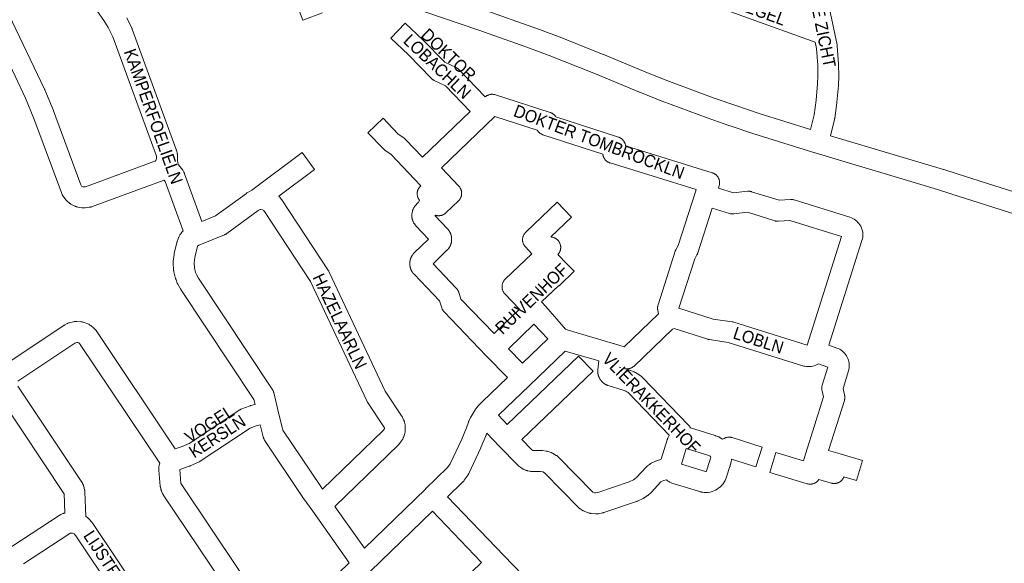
# Paper-space layout 'Layout1' of a CAD drawing. Header units: metres. Extents: x 123097 to 144122, y 392739 to 407589.
# Tile 471 of 510: x 138419 to 139033, y 399678 to 400017. Entities that reach past the tile are written whole.
import ezdxf
from ezdxf.enums import TextEntityAlignment as Align

# ---------------------------------------------------------------- set-up
doc = ezdxf.new("R2010")
doc.units = ezdxf.units.M
doc.header["$MEASUREMENT"] = 0
doc.layers.add('gs-anno-wegen algemeen tekst', color=7, linetype='Continuous', lineweight=0)
doc.layers.add('gs-knt-wegen algemeen', color=7, linetype='Continuous', lineweight=0)
doc.styles.add('Style-Arial', font='arial.ttf')

psp = doc.layouts.get("Layout1")

# ---------------------------------------------------------------- linework, layer by layer
at = {"layer": 'gs-knt-wegen algemeen', "color": 7, "linetype": 'Continuous', "flags": 128}
for points in [[(138915.164, 400002.537), (138870.134, 400018.882), (138791.833, 400047.302, -0.3853814), (138791.827, 400047.314), (138795.06, 400056.221)], [(138608.023, 400020.863), (138595.876, 400016.225, -0.4444255), (138595.865, 400016.23), (138583.598, 400048.35)], [(138700.142, 399959.526), (138684.801, 399975.456), (138677.678, 399978.781), (138677.415, 399978.911), (138677.159, 399979.053), (138676.909, 399979.206), (138676.666, 399979.37), (138676.431, 399979.545), (138676.204, 399979.73), (138675.985, 399979.925), (138675.776, 399980.13), (138661.612, 399994.624), (138650.647, 400005.042, -0.3675069), (138650.646, 400005.055), (138659.601, 400014.481, -0.367509), (138659.614, 400014.481), (138670.668, 400003.98), (138670.84, 400003.81), (138684.26, 399990.077), (138691.405, 399986.742), (138691.673, 399986.609), (138691.934, 399986.464), (138692.189, 399986.308), (138692.436, 399986.139), (138692.675, 399985.96), (138692.906, 399985.77), (138693.128, 399985.569), (138693.34, 399985.359), (138709.535, 399968.541)], [(138723.293, 399793.664), (138710.164, 399807.317), (138683.902, 399834.625), (138683.701, 399834.844), (138683.51, 399835.071), (138683.329, 399835.308), (138683.16, 399835.552), (138683.002, 399835.804), (138682.855, 399836.063), (138682.721, 399836.328), (138682.599, 399836.6), (138682.489, 399836.876), (138682.392, 399837.157), (138681.02, 399841.455), (138665.128, 399858.063), (138665.052, 399858.143), (138664.977, 399858.224), (138664.903, 399858.306), (138664.831, 399858.388), (138664.759, 399858.471), (138664.688, 399858.555), (138664.618, 399858.641), (138664.55, 399858.726), (138664.482, 399858.812), (138664.415, 399858.9), (138664.349, 399858.988), (138664.284, 399859.076), (138664.22, 399859.166), (138664.157, 399859.257), (138664.096, 399859.348), (138664.035, 399859.439), (138663.976, 399859.531), (138663.917, 399859.625), (138663.859, 399859.719), (138663.803, 399859.812), (138663.748, 399859.908), (138663.694, 399860.004), (138663.641, 399860.1), (138663.589, 399860.196), (138663.538, 399860.294), (138663.488, 399860.392), (138663.44, 399860.491), (138663.393, 399860.59), (138663.347, 399860.69), (138663.301, 399860.79), (138663.257, 399860.891), (138663.215, 399860.992), (138663.173, 399861.094), (138663.133, 399861.196), (138663.093, 399861.299), (138663.056, 399861.402), (138663.019, 399861.506), (138662.983, 399861.61), (138662.948, 399861.715), (138662.916, 399861.819), (138662.884, 399861.924), (138662.853, 399862.03), (138662.823, 399862.136), (138662.795, 399862.241), (138662.768, 399862.348), (138662.742, 399862.455), (138662.717, 399862.563), (138662.694, 399862.669), (138662.672, 399862.777), (138662.651, 399862.886), (138662.631, 399862.994), (138662.613, 399863.102), (138662.596, 399863.21), (138662.58, 399863.32), (138662.565, 399863.429), (138662.552, 399863.537), (138662.54, 399863.647), (138662.529, 399863.756), (138662.519, 399863.866), (138662.511, 399863.975), (138662.504, 399864.085), (138662.498, 399864.195), (138662.494, 399864.305), (138662.491, 399864.414), (138662.489, 399864.524), (138662.488, 399864.634), (138662.488, 399864.745), (138662.49, 399864.854), (138662.493, 399864.964), (138662.498, 399865.074), (138662.504, 399865.184), (138662.51, 399865.293), (138662.519, 399865.403), (138662.528, 399865.513), (138662.539, 399865.623), (138662.551, 399865.731), (138662.564, 399865.84), (138662.579, 399865.95), (138662.595, 399866.059), (138662.611, 399866.166), (138662.63, 399866.275), (138662.649, 399866.384), (138662.67, 399866.492), (138662.692, 399866.599), (138662.715, 399866.706), (138662.74, 399866.814), (138662.766, 399866.921), (138662.793, 399867.027), (138662.821, 399867.133), (138662.85, 399867.24), (138662.881, 399867.345), (138662.913, 399867.45), (138662.946, 399867.555), (138662.98, 399867.66), (138663.016, 399867.764), (138663.052, 399867.867), (138663.091, 399867.97), (138663.13, 399868.073), (138663.17, 399868.176), (138663.211, 399868.277), (138663.254, 399868.378), (138663.298, 399868.479), (138663.343, 399868.58), (138663.389, 399868.679), (138663.436, 399868.778), (138663.485, 399868.877), (138663.535, 399868.976), (138663.585, 399869.073), (138663.637, 399869.17), (138663.69, 399869.266), (138663.744, 399869.362), (138663.799, 399869.457), (138663.855, 399869.551), (138663.913, 399869.646), (138663.971, 399869.739), (138664.03, 399869.831), (138664.091, 399869.923), (138664.153, 399870.014), (138664.216, 399870.104), (138664.279, 399870.193), (138664.344, 399870.282), (138664.408, 399870.368), (138664.41, 399870.371), (138664.412, 399870.373), (138664.477, 399870.458), (138664.544, 399870.544), (138664.613, 399870.63), (138664.683, 399870.715), (138664.754, 399870.8), (138664.825, 399870.883), (138665.014, 399871.09), (138665.211, 399871.29), (138674.123, 399879.9), (138666.347, 399888.103), (138666.157, 399888.312), (138665.976, 399888.53), (138665.805, 399888.755), (138665.345, 399889.388), (138665.183, 399889.621), (138665.032, 399889.86), (138664.891, 399890.106), (138664.762, 399890.358), (138664.643, 399890.615), (138664.535, 399890.877), (138664.439, 399891.143), (138664.108, 399892.129), (138664.022, 399892.408), (138663.948, 399892.691), (138663.886, 399892.977), (138663.838, 399893.265), (138663.802, 399893.555), (138663.78, 399893.846), (138663.77, 399894.138), (138663.774, 399894.43), (138663.791, 399894.722), (138663.821, 399895.013), (138664.048, 399896.819), (138664.093, 399897.123), (138664.153, 399897.425), (138664.227, 399897.723), (138664.315, 399898.018), (138664.417, 399898.308), (138664.533, 399898.593), (138664.662, 399898.873), (138664.804, 399899.146), (138664.958, 399899.412), (138665.125, 399899.67), (138665.304, 399899.92), (138665.495, 399900.161), (138665.697, 399900.393), (138667.747, 399902.642), (138667.927, 399902.832), (138668.505, 399904.157), (138668.322, 399904.4), (138668.148, 399904.656), (138667.986, 399904.921), (138667.837, 399905.193), (138667.701, 399905.472), (138667.578, 399905.757), (138667.469, 399906.047), (138667.374, 399906.343), (138667.294, 399906.642), (138667.227, 399906.945), (138667.176, 399907.251), (138667.138, 399907.559), (138667.116, 399907.869), (138667.108, 399908.179), (138667.115, 399908.489), (138667.137, 399908.798), (138667.173, 399909.106), (138667.225, 399909.412), (138667.29, 399909.716), (138667.37, 399910.015), (138667.465, 399910.311), (138667.573, 399910.602), (138667.695, 399910.887), (138667.83, 399911.166), (138667.979, 399911.438), (138668.14, 399911.703), (138668.314, 399911.96), (138668.5, 399912.209), (138668.697, 399912.448), (138668.906, 399912.677), (138669.125, 399912.897), (138669.398, 399913.158), (138665.501, 399917.226), (138650.787, 399932.591), (138646.949, 399935.366), (138646.715, 399935.544), (138646.488, 399935.732), (138646.271, 399935.93), (138646.062, 399936.138), (138636.433, 399946.194, -0.3744691), (138636.433, 399946.207), (138645.823, 399955.2, -0.3744693), (138645.836, 399955.199), (138655.057, 399945.57), (138658.895, 399942.795), (138659.129, 399942.617), (138659.356, 399942.429), (138659.573, 399942.231), (138659.782, 399942.023), (138670.394, 399930.942), (138700.142, 399959.526)], [(138532.947, 399891.002), (138541.353, 399894.377), (138560.604, 399908.45), (138560.794, 399908.583), (138560.989, 399908.711), (138561.189, 399908.831), (138564.077, 399910.499), (138595.355, 399933.815, -0.3749996), (138595.368, 399933.813), (138603.138, 399923.389, -0.3749992), (138603.136, 399923.376), (138580.841, 399906.757), (138580.92, 399906.682), (138581.093, 399906.511), (138581.26, 399906.334), (138581.419, 399906.15), (138581.572, 399905.961), (138582.395, 399904.902), (138582.549, 399904.695), (138582.695, 399904.483)], [(138854.858, 399911.682), (138864.297, 399908.763), (138872.924, 399909.718), (138873.221, 399909.744), (138873.519, 399909.757), (138873.817, 399909.756), (138874.115, 399909.741), (138874.412, 399909.712), (138874.707, 399909.67), (138875, 399909.614), (138875.29, 399909.545), (138875.577, 399909.463), (138892.655, 399904.141), (138899.842, 399904.582), (138900.136, 399904.593), (138900.431, 399904.591), (138900.725, 399904.576), (138901.018, 399904.547), (138901.31, 399904.505), (138901.599, 399904.45), (138901.886, 399904.382), (138902.169, 399904.302), (138936.783, 399893.56), (138937.731, 399893.219), (138938.644, 399892.798), (138939.517, 399892.298), (138940.344, 399891.724), (138941.117, 399891.08), (138941.83, 399890.371), (138942.48, 399889.602), (138943.059, 399888.779), (138943.564, 399887.909), (138943.992, 399886.999), (138944.339, 399886.054), (138944.601, 399885.083), (138944.778, 399884.092), (138944.868, 399883.09), (138944.87, 399882.084), (138944.784, 399881.081), (138944.61, 399880.09), (138944.351, 399879.118), (138944.349, 399879.11), (138923.752, 399813.789), (138928.675, 399812.085), (138929.59, 399811.724), (138930.471, 399811.287), (138931.311, 399810.776), (138932.104, 399810.195), (138932.844, 399809.549), (138933.527, 399808.841), (138934.147, 399808.078), (138934.7, 399807.265), (138935.181, 399806.408), (138935.588, 399805.512), (138935.916, 399804.586), (138936.164, 399803.634), (138936.33, 399802.666), (138936.413, 399801.686), (138936.412, 399800.703), (138936.327, 399799.723), (138936.158, 399798.755), (138935.908, 399797.804), (138932.513, 399786.836), (138933.469, 399782.876), (138933.532, 399782.588), (138933.581, 399782.297), (138933.618, 399782.004), (138933.641, 399781.71), (138933.651, 399781.415), (138933.647, 399781.12), (138933.63, 399780.825), (138933.6, 399780.532), (138933.556, 399780.24), (138933.499, 399779.95), (138933.429, 399779.664), (138933.347, 399779.381), (138923.506, 399748.341), (138930.693, 399746.184), (138944.705, 399741.979, -0.3556379), (138944.711, 399741.969), (138940.974, 399729.515, -0.3556367), (138940.963, 399729.508), (138933.077, 399731.875), (138932.993, 399731.667), (138932.862, 399731.379), (138932.717, 399731.098), (138932.558, 399730.824), (138932.386, 399730.558), (138932.201, 399730.301), (138932.004, 399730.054), (138931.796, 399729.816), (138931.576, 399729.588), (138931.345, 399729.372), (138931.104, 399729.167), (138930.853, 399728.974), (138930.593, 399728.793), (138930.325, 399728.626), (138930.049, 399728.471), (138929.766, 399728.33), (138929.476, 399728.203), (138929.18, 399728.09), (138928.88, 399727.992), (138928.575, 399727.908), (138928.266, 399727.84), (138927.954, 399727.786), (138927.64, 399727.748), (138927.324, 399727.725), (138927.008, 399727.717), (138926.692, 399727.725), (138926.376, 399727.748), (138926.062, 399727.786), (138925.75, 399727.84), (138925.441, 399727.908), (138925.136, 399727.992), (138917.533, 399730.275), (138917.448, 399730.142), (138917.263, 399729.885), (138917.066, 399729.638), (138916.858, 399729.4), (138916.638, 399729.172), (138916.407, 399728.956), (138916.166, 399728.751), (138915.915, 399728.558), (138915.656, 399728.377), (138915.387, 399728.21), (138915.111, 399728.055), (138914.828, 399727.914), (138914.538, 399727.787), (138914.243, 399727.674), (138913.942, 399727.576), (138913.637, 399727.492), (138913.328, 399727.424), (138913.016, 399727.37), (138912.702, 399727.332), (138912.387, 399727.309), (138912.07, 399727.301), (138911.754, 399727.309), (138911.439, 399727.332), (138911.124, 399727.37), (138910.813, 399727.424), (138910.504, 399727.492), (138910.199, 399727.576), (138886.904, 399734.567, -0.3556363), (138886.898, 399734.577), (138890.635, 399747.031, -0.3556389), (138890.646, 399747.038), (138907.802, 399741.889), (138909.096, 399745.973), (138920.387, 399781.585), (138919.436, 399785.522), (138919.369, 399785.833), (138919.317, 399786.146), (138919.281, 399786.462), (138919.26, 399786.779), (138919.254, 399787.097), (138919.264, 399787.415), (138919.29, 399787.732), (138919.331, 399788.047), (138919.387, 399788.36), (138919.459, 399788.669), (138919.545, 399788.975), (138923.038, 399800.258), (138917.311, 399802.24), (138916.453, 399801.75), (138915.55, 399801.335), (138914.616, 399800.998), (138913.656, 399800.743), (138912.678, 399800.572), (138911.688, 399800.486), (138910.695, 399800.486), (138909.706, 399800.571), (138908.727, 399800.741), (138908.45, 399800.808), (138908.176, 399800.887), (138861.026, 399815.624), (138849.264, 399817.313), (138848.995, 399817.358), (138848.729, 399817.413), (138848.465, 399817.48), (138848.203, 399817.557), (138827.339, 399824.244)], [(138730.807, 399836.306), (138721.778, 399845.794), (138721.564, 399846.031), (138721.362, 399846.277), (138721.172, 399846.534), (138720.994, 399846.799), (138720.83, 399847.072), (138720.68, 399847.354), (138720.543, 399847.642), (138720.421, 399847.937), (138720.314, 399848.237), (138720.221, 399848.542), (138720.143, 399848.852), (138720.081, 399849.164), (138720.034, 399849.48), (138720.002, 399849.797), (138719.986, 399850.116), (138719.986, 399850.435), (138720.001, 399850.753), (138720.032, 399851.071), (138720.078, 399851.387), (138720.14, 399851.699), (138720.217, 399852.009), (138720.309, 399852.314), (138720.416, 399852.615), (138720.538, 399852.91), (138720.674, 399853.198), (138720.824, 399853.48), (138720.987, 399853.754), (138721.164, 399854.019), (138721.353, 399854.276), (138721.555, 399854.523), (138721.769, 399854.76), (138721.994, 399854.986), (138738.59, 399870.864), (138734.573, 399875.04), (138734.357, 399875.276), (138734.153, 399875.522), (138733.962, 399875.777), (138733.783, 399876.042), (138733.617, 399876.315), (138733.465, 399876.596), (138733.327, 399876.884), (138733.203, 399877.179), (138733.094, 399877.479), (138733, 399877.784), (138732.921, 399878.094), (138732.857, 399878.407), (138732.808, 399878.723), (138732.775, 399879.041), (138732.758, 399879.36), (138732.756, 399879.679), (138732.77, 399879.998), (138732.8, 399880.316), (138732.845, 399880.633), (138732.906, 399880.946), (138732.982, 399881.257), (138733.073, 399881.563), (138733.179, 399881.864), (138733.3, 399882.16), (138733.435, 399882.45), (138733.584, 399882.732), (138733.747, 399883.007), (138733.923, 399883.274), (138734.112, 399883.531), (138734.313, 399883.779), (138734.527, 399884.017), (138734.751, 399884.244), (138754.281, 399903.033, -0.3743761), (138754.294, 399903.032), (138763.308, 399893.663, -0.3743776), (138763.308, 399893.65), (138750.425, 399881.256), (138750.487, 399881.254), (138750.805, 399881.224), (138751.121, 399881.179), (138751.435, 399881.118), (138751.745, 399881.042), (138752.051, 399880.951), (138752.353, 399880.845), (138752.649, 399880.724), (138752.938, 399880.589), (138753.221, 399880.44), (138753.496, 399880.277), (138753.762, 399880.101), (138754.02, 399879.912), (138754.268, 399879.71), (138754.506, 399879.497), (138754.733, 399879.272), (138754.949, 399879.036), (138755.153, 399878.79), (138755.344, 399878.535), (138755.523, 399878.27), (138755.689, 399877.997), (138755.841, 399877.716), (138755.979, 399877.428), (138756.103, 399877.133), (138756.212, 399876.833), (138756.306, 399876.527), (138756.385, 399876.218), (138756.449, 399875.905), (138756.498, 399875.589), (138756.531, 399875.271), (138756.548, 399874.952), (138756.55, 399874.633), (138756.536, 399874.313), (138756.506, 399873.995), (138756.461, 399873.679), (138756.4, 399873.365), (138756.324, 399873.055), (138756.233, 399872.749), (138756.127, 399872.447), (138756.006, 399872.151), (138755.871, 399871.862), (138755.722, 399871.579), (138755.559, 399871.304), (138755.383, 399871.038), (138755.194, 399870.78), (138754.992, 399870.532), (138754.856, 399870.381), (138760.229, 399864.796), (138764.884, 399859.956, -0.3743813), (138764.883, 399859.943)], [(138764.883, 399859.943), (138755.512, 399850.93, -0.3744304), (138755.499, 399850.931), (138755.342, 399851.094), (138744.533, 399840.769), (138747.265, 399837.896)], [(138824.254, 399757.716), (138798.58, 399784.295), (138797.757, 399784.885), (138797.152, 399785.224), (138795.48, 399785.881), (138786.156, 399788.686), (138785.888, 399788.773), (138785.625, 399788.871), (138785.54, 399788.905), (138785.456, 399788.94), (138785.372, 399788.976), (138785.289, 399789.012), (138785.205, 399789.05), (138785.122, 399789.088), (138785.039, 399789.127), (138784.958, 399789.166), (138784.876, 399789.207), (138784.794, 399789.248), (138784.713, 399789.291), (138784.633, 399789.333), (138784.553, 399789.377), (138784.473, 399789.421), (138784.394, 399789.467), (138784.315, 399789.512), (138784.237, 399789.559), (138784.159, 399789.606), (138784.081, 399789.655), (138784.005, 399789.703), (138783.928, 399789.753), (138783.852, 399789.803), (138783.776, 399789.855), (138783.701, 399789.906), (138783.627, 399789.959), (138783.552, 399790.012), (138783.479, 399790.066), (138783.406, 399790.12), (138783.333, 399790.176), (138783.261, 399790.232), (138783.19, 399790.289), (138783.119, 399790.346), (138783.049, 399790.404), (138782.979, 399790.463), (138782.909, 399790.523), (138782.841, 399790.582), (138782.773, 399790.643), (138782.705, 399790.705), (138782.638, 399790.767), (138782.573, 399790.829), (138782.507, 399790.893), (138782.442, 399790.957), (138782.377, 399791.021), (138782.314, 399791.086), (138782.25, 399791.152), (138782.187, 399791.219), (138782.125, 399791.286), (138782.065, 399791.353), (138782.004, 399791.421), (138781.944, 399791.49), (138781.884, 399791.56), (138781.826, 399791.629), (138781.768, 399791.7), (138781.71, 399791.771), (138781.654, 399791.843), (138781.598, 399791.914), (138781.543, 399791.987), (138781.488, 399792.06), (138781.434, 399792.134), (138781.382, 399792.208), (138781.329, 399792.282), (138781.277, 399792.358), (138781.226, 399792.434), (138781.176, 399792.509), (138781.127, 399792.586), (138781.078, 399792.663), (138781.03, 399792.741), (138780.983, 399792.819), (138780.936, 399792.897), (138780.89, 399792.976), (138780.845, 399793.056), (138780.801, 399793.135), (138780.758, 399793.215), (138780.715, 399793.296), (138780.673, 399793.378), (138780.632, 399793.458), (138780.592, 399793.54), (138780.552, 399793.623), (138780.513, 399793.705), (138780.475, 399793.788), (138780.438, 399793.871), (138780.402, 399793.955), (138780.366, 399794.039), (138780.331, 399794.123), (138780.297, 399794.208), (138780.264, 399794.293), (138780.232, 399794.379), (138780.2, 399794.464), (138780.17, 399794.55), (138780.14, 399794.636), (138780.111, 399794.723), (138780.082, 399794.809), (138780.055, 399794.896), (138780.028, 399794.984), (138780.003, 399795.071), (138779.978, 399795.158), (138779.954, 399795.247), (138779.931, 399795.335), (138779.908, 399795.424), (138779.887, 399795.512), (138779.866, 399795.601), (138779.846, 399795.69), (138779.827, 399795.78), (138779.809, 399795.868), (138779.792, 399795.958), (138779.776, 399796.048), (138779.76, 399796.138), (138779.746, 399796.228), (138779.732, 399796.318), (138779.719, 399796.409), (138779.707, 399796.499), (138779.696, 399796.589), (138779.686, 399796.68), (138779.676, 399796.771), (138779.668, 399796.862), (138779.66, 399796.952), (138779.653, 399797.043), (138779.647, 399797.135), (138779.642, 399797.226), (138779.638, 399797.316), (138779.635, 399797.408), (138779.632, 399797.499), (138779.631, 399797.591), (138779.63, 399797.681), (138779.63, 399797.773), (138779.631, 399797.864), (138779.633, 399797.955), (138779.636, 399798.046), (138779.652, 399798.326), (138779.68, 399798.605), (138780.345, 399804.032), (138759.424, 399810.226), (138737.01, 399788.77), (138717.708, 399770.295), (138723.266, 399764.55), (138767.68, 399807.063, -0.3744788), (138767.693, 399807.063), (138776.683, 399797.671, -0.3744775), (138776.683, 399797.658), (138732.32, 399755.193)], [(138856.453, 399755.942), (138857.375, 399755.294), (138857.409, 399755.269), (138858.431, 399755.817), (138858.703, 399755.955), (138858.981, 399756.08), (138859.265, 399756.192), (138859.554, 399756.29), (138859.847, 399756.375), (138860.143, 399756.446), (138860.443, 399756.502), (138860.745, 399756.545), (138861.049, 399756.574), (138861.354, 399756.588), (138861.659, 399756.588), (138861.963, 399756.574), (138862.267, 399756.545), (138862.569, 399756.503), (138862.869, 399756.446), (138863.166, 399756.375), (138863.459, 399756.291), (138882.138, 399750.42, -0.3277023), (138882.144, 399750.41), (138878.245, 399738.005, -0.3277026), (138878.235, 399737.999), (138863.035, 399742.776), (138862.987, 399742.312), (138862.946, 399742), (138862.891, 399741.69), (138862.821, 399741.383), (138862.127, 399738.658), (138862.076, 399738.471), (138862.02, 399738.286), (138859.947, 399731.79), (138859.535, 399730.649), (138859.025, 399729.547), (138858.42, 399728.495), (138857.725, 399727.5), (138856.946, 399726.569), (138856.088, 399725.711), (138855.158, 399724.931), (138854.163, 399724.235), (138853.111, 399723.63), (138852.01, 399723.119), (138850.868, 399722.707), (138849.695, 399722.397), (138848.499, 399722.19), (138847.289, 399722.09), (138846.076, 399722.095), (138844.867, 399722.208), (138844.612, 399722.248), (138844.358, 399722.298), (138844.107, 399722.359), (138843.858, 399722.429), (138827.172, 399727.506), (138826.305, 399727.76), (138825.461, 399728.082), (138824.645, 399728.471), (138823.863, 399728.924), (138823.12, 399729.438), (138822.425, 399730.006), (138820.657, 399729.547), (138819.163, 399728.833), (138818.988, 399728.7), (138813.091, 399722.243), (138812.895, 399722.037), (138812.69, 399721.84), (138812.476, 399721.652), (138810.979, 399720.392), (138810.806, 399720.252), (138810.629, 399720.118), (138810.447, 399719.989), (138808.829, 399718.889), (138808.62, 399718.753), (138808.406, 399718.625), (138808.187, 399718.505), (138807.964, 399718.394), (138804.434, 399716.715), (138804.199, 399716.61), (138803.96, 399716.513), (138803.718, 399716.426), (138783.459, 399709.599), (138783.18, 399709.512), (138782.898, 399709.437), (138782.613, 399709.376), (138780.05, 399708.882), (138779.754, 399708.832), (138779.455, 399708.795), (138779.156, 399708.773), (138778.855, 399708.764), (138778.554, 399708.769), (138778.254, 399708.788), (138775.482, 399709.029), (138775.173, 399709.064), (138774.865, 399709.113), (138774.56, 399709.177), (138774.259, 399709.255), (138773.961, 399709.348), (138773.669, 399709.455), (138771.079, 399710.471), (138770.82, 399710.578), (138770.566, 399710.697), (138770.318, 399710.827), (138770.076, 399710.967), (138769.84, 399711.118), (138768.679, 399711.893), (138768.457, 399712.048), (138768.241, 399712.213), (138768.033, 399712.386), (138767.831, 399712.568), (138767.638, 399712.758), (138746.517, 399734.393), (138745.459, 399735), (138745.364, 399735.03), (138743.965, 399735.196), (138738.355, 399735.243), (138738.094, 399735.251), (138737.832, 399735.269), (138737.572, 399735.297), (138737.312, 399735.336), (138737.055, 399735.386), (138735.899, 399735.632), (138735.63, 399735.695), (138735.364, 399735.77), (138735.101, 399735.855), (138734.842, 399735.952), (138733.744, 399736.39), (138733.491, 399736.497), (138733.243, 399736.615), (138733, 399736.743), (138732.763, 399736.881), (138732.532, 399737.029), (138732.307, 399737.187), (138730.407, 399738.58), (138730.188, 399738.747), (138729.977, 399738.924), (138729.773, 399739.109), (138729.578, 399739.303), (138718.415, 399750.841)]]:
    psp.add_lwpolyline(points, format="xyb", dxfattribs=at)
for points in [[(138673.923, 400036.504), (138674.825, 400034.226), (138675.344, 400034.093), (138675.583, 400034.027), (138675.818, 400033.953), (138709.793, 400022.476), (138709.881, 400022.445), (138739.259, 400012.047), (138739.376, 400012.004), (138753.963, 400006.524), (138754.081, 400006.479), (138783.037, 399994.958), (138783.134, 399994.918), (138810.619, 399983.463), (138824.383, 399978.049), (138852.245, 399967.732), (138866.237, 399962.867), (138880.301, 399958.188), (138912.304, 399948.131)], [(138412.596, 400019.784), (138434.838, 399973.268), (138434.912, 399973.108), (138434.982, 399972.946), (138440.324, 399960.018), (138440.416, 399959.782), (138457.382, 399913.717), (138457.932, 399912.993), (138458.735, 399912.581), (138459.444, 399912.455), (138460.384, 399912.571), (138503.665, 399928.468), (138503.708, 399928.496), (138504.178, 399928.931), (138504.204, 399928.966), (138504.68, 399930.012), (138504.657, 399931.116), (138504.522, 399931.628), (138477.416, 400005.936), (138474.564, 400011.672), (138471.801, 400016.055), (138462.491, 400029.507)], [(139176.296, 399852.001), (138999.702, 399908.146), (138991.374, 399910.794), (138915.12, 399933.599), (138915.034, 399933.626), (138876.346, 399945.783), (138876.243, 399945.817), (138862.085, 399950.527), (138862.002, 399950.555), (138847.908, 399955.455), (138847.785, 399955.499), (138819.8, 399965.862), (138819.678, 399965.909), (138805.792, 399971.371), (138805.671, 399971.42), (138778.174, 399982.88), (138749.326, 399994.358), (138734.856, 399999.794), (138705.581, 400010.155), (138671.886, 400021.538)], [(138923.566, 400026.288), (138928.781, 400000.964), (138928.831, 400000.696), (138928.869, 400000.426), (138928.896, 400000.154), (138929.755, 399989.073), (138929.767, 399988.866), (138929.773, 399988.66), (138929.87, 399981.599), (138929.868, 399981.313), (138929.708, 399976.034), (138929.7, 399975.848), (138929.686, 399975.663), (138928.765, 399965.141), (138928.749, 399964.976), (138928.728, 399964.811), (138927.388, 399955.187), (138927.354, 399954.972), (138927.313, 399954.758), (138927.265, 399954.546), (138924.772, 399944.302)], [(138486.076, 400017.763), (138489.236, 400011.406), (138489.34, 400011.187), (138489.436, 400010.965), (138489.523, 400010.739), (138516.855, 399935.812), (138516.95, 399935.532), (138517.032, 399935.248), (138517.443, 399933.695), (138517.515, 399933.394), (138517.573, 399933.089), (138517.616, 399932.782), (138517.645, 399932.473), (138517.659, 399932.163), (138517.714, 399929.489), (138517.713, 399929.198), (138517.7, 399928.909), (138518.088, 399926.462), (138518.256, 399926.27), (138520.199, 399923.958), (138520.361, 399923.757), (138520.515, 399923.55), (138520.661, 399923.337), (138520.798, 399923.118), (138520.926, 399922.895), (138521.652, 399921.568), (138521.764, 399921.353), (138521.869, 399921.134), (138521.965, 399920.912), (138522.052, 399920.686), (138532.947, 399891.002)], [(138521.271, 399885.029), (138509.997, 399915.744), (138509.815, 399916.077), (138509.3, 399916.69), (138509.106, 399916.603), (138508.837, 399916.497), (138464.167, 399900.09), (138463.884, 399899.993), (138463.597, 399899.91), (138463.306, 399899.84), (138463.013, 399899.783), (138462.717, 399899.74), (138460.063, 399899.414), (138459.787, 399899.386), (138459.511, 399899.37), (138459.234, 399899.365), (138458.957, 399899.373), (138458.681, 399899.392), (138458.406, 399899.422), (138458.133, 399899.465), (138455.498, 399899.932), (138455.226, 399899.986), (138454.957, 399900.052), (138454.69, 399900.129), (138454.427, 399900.218), (138454.168, 399900.317), (138453.914, 399900.428), (138453.664, 399900.549), (138451.285, 399901.769), (138451.029, 399901.908), (138450.779, 399902.058), (138450.536, 399902.219), (138450.301, 399902.391), (138450.073, 399902.574), (138449.045, 399903.436), (138448.827, 399903.627), (138448.617, 399903.828), (138448.417, 399904.039), (138448.226, 399904.258), (138448.045, 399904.485), (138446.427, 399906.614), (138446.265, 399906.837), (138446.112, 399907.067), (138445.969, 399907.304), (138445.836, 399907.546), (138445.714, 399907.793), (138445.602, 399908.046), (138445.501, 399908.303), (138428.242, 399955.163), (138423.016, 399967.811), (138403.408, 400008.817)], [(138912.304, 399948.131), (138914.537, 399957.307), (138915.809, 399966.442), (138916.7, 399976.614), (138916.85, 399981.564), (138916.758, 399988.273), (138915.946, 399998.739), (138915.164, 400002.537)], [(138709.535, 399968.541), (138709.549, 399968.553), (138709.794, 399968.757), (138710.049, 399968.948), (138710.313, 399969.126), (138710.586, 399969.291), (138710.866, 399969.443), (138711.153, 399969.581), (138711.447, 399969.705), (138711.746, 399969.814), (138712.051, 399969.908), (138712.36, 399969.987), (138712.672, 399970.051), (138712.987, 399970.1), (138713.304, 399970.133), (138713.622, 399970.151), (138713.941, 399970.153), (138714.259, 399970.139), (138714.576, 399970.11), (138714.892, 399970.066), (138715.205, 399970.006), (138715.515, 399969.931), (138715.82, 399969.84), (138749.968, 399958.839), (138750.27, 399958.734), (138750.566, 399958.614), (138750.856, 399958.479), (138751.139, 399958.331), (138751.414, 399958.169), (138751.681, 399957.993), (138751.939, 399957.805), (138752.187, 399957.604), (138752.425, 399957.391), (138752.653, 399957.167), (138752.869, 399956.932), (138753.074, 399956.687), (138753.266, 399956.431)], [(138840.485, 399909.339), (138840.495, 399909.371), (138840.93, 399910.764), (138787.357, 399927.369), (138787.061, 399927.468), (138786.77, 399927.582), (138786.485, 399927.709), (138786.207, 399927.85), (138785.936, 399928.004), (138785.672, 399928.171), (138785.417, 399928.35), (138785.17, 399928.542), (138784.933, 399928.745), (138784.706, 399928.959), (138784.49, 399929.183), (138784.284, 399929.418), (138784.09, 399929.662), (138783.908, 399929.916), (138783.738, 399930.178), (138783.581, 399930.447), (138783.437, 399930.724), (138783.307, 399931.008), (138783.19, 399931.297), (138783.087, 399931.592), (138782.999, 399931.891), (138782.925, 399932.194), (138782.865, 399932.5), (138782.821, 399932.809), (138782.807, 399932.949), (138745.5, 399944.968), (138745.198, 399945.073), (138744.902, 399945.193), (138744.612, 399945.328), (138744.329, 399945.476), (138744.054, 399945.638), (138743.787, 399945.814), (138743.529, 399946.002), (138743.281, 399946.203), (138743.043, 399946.416), (138742.815, 399946.64), (138742.599, 399946.875), (138742.394, 399947.12), (138742.202, 399947.375), (138742.022, 399947.64), (138741.961, 399947.74), (138715.53, 399956.255), (138682.205, 399924.234), (138693.005, 399912.959), (138693.214, 399912.73), (138693.412, 399912.491), (138693.598, 399912.243), (138693.772, 399911.986), (138693.935, 399911.722), (138694.084, 399911.45), (138694.22, 399911.171), (138694.342, 399910.886), (138694.451, 399910.596), (138694.546, 399910.3), (138694.627, 399910.001), (138694.694, 399909.697), (138694.745, 399909.392), (138694.783, 399909.084), (138694.805, 399908.774), (138694.813, 399908.464), (138694.806, 399908.154), (138694.784, 399907.844), (138694.748, 399907.536), (138694.697, 399907.23), (138694.631, 399906.927), (138694.551, 399906.627), (138694.457, 399906.332), (138694.348, 399906.041), (138694.226, 399905.756), (138694.091, 399905.476), (138693.943, 399905.204), (138693.781, 399904.939), (138693.607, 399904.682), (138693.422, 399904.434), (138693.224, 399904.194), (138693.015, 399903.965), (138692.796, 399903.745), (138684.986, 399896.296), (138684.75, 399896.082), (138684.503, 399895.879), (138684.247, 399895.689), (138683.982, 399895.511), (138683.709, 399895.347), (138683.428, 399895.196), (138683.139, 399895.059), (138682.845, 399894.937), (138682.544, 399894.829), (138682.239, 399894.736), (138681.93, 399894.658), (138681.617, 399894.595), (138681.301, 399894.547), (138680.984, 399894.516), (138680.665, 399894.499), (138680.346, 399894.499), (138680.027, 399894.514), (138679.71, 399894.544), (138679.394, 399894.59), (138679.081, 399894.652), (138678.771, 399894.729), (138678.466, 399894.821), (138678.433, 399894.832), (138678.154, 399894.573), (138686.141, 399886.148), (138686.33, 399885.94), (138686.51, 399885.724), (138686.578, 399885.638), (138686.645, 399885.55), (138686.711, 399885.463), (138686.775, 399885.375), (138686.839, 399885.285), (138686.902, 399885.195), (138686.964, 399885.104), (138687.024, 399885.014), (138687.084, 399884.921), (138687.142, 399884.828), (138687.2, 399884.735), (138687.256, 399884.642), (138687.311, 399884.547), (138687.365, 399884.451), (138687.419, 399884.355), (138687.47, 399884.259), (138687.521, 399884.162), (138687.571, 399884.064), (138687.62, 399883.965), (138687.667, 399883.867), (138687.713, 399883.767), (138687.758, 399883.667), (138687.802, 399883.567), (138687.845, 399883.467), (138687.887, 399883.365), (138687.927, 399883.263), (138687.967, 399883.16), (138688.005, 399883.058), (138688.042, 399882.955), (138688.078, 399882.851), (138688.112, 399882.746), (138688.145, 399882.643), (138688.178, 399882.538), (138688.209, 399882.432), (138688.239, 399882.327), (138688.267, 399882.222), (138688.294, 399882.115), (138688.32, 399882.008), (138688.345, 399881.901), (138688.369, 399881.795), (138688.391, 399881.687), (138688.412, 399881.58), (138688.432, 399881.471), (138688.451, 399881.364), (138688.468, 399881.256), (138688.484, 399881.147), (138688.499, 399881.038), (138688.513, 399880.93), (138688.525, 399880.821), (138688.536, 399880.712), (138688.546, 399880.602), (138688.555, 399880.494), (138688.562, 399880.384), (138688.568, 399880.274), (138688.573, 399880.165), (138688.577, 399880.056), (138688.579, 399879.946), (138688.58, 399879.836), (138688.58, 399879.726), (138688.579, 399879.617), (138688.576, 399879.507), (138688.572, 399879.398), (138688.567, 399879.288), (138688.56, 399879.179), (138688.552, 399879.07), (138688.543, 399878.96), (138688.533, 399878.851), (138688.521, 399878.742), (138688.509, 399878.633), (138688.494, 399878.524), (138688.479, 399878.415), (138688.463, 399878.308), (138688.445, 399878.2), (138688.426, 399878.091), (138688.405, 399877.983), (138688.384, 399877.877), (138688.361, 399877.769), (138688.337, 399877.662), (138688.312, 399877.555), (138688.285, 399877.449), (138688.258, 399877.343), (138688.229, 399877.237), (138688.198, 399877.131), (138688.167, 399877.027), (138688.135, 399876.922), (138688.101, 399876.817), (138688.066, 399876.713), (138688.03, 399876.611), (138687.992, 399876.507), (138687.954, 399876.404), (138687.914, 399876.302), (138687.873, 399876.201), (138687.831, 399876.1), (138687.788, 399875.999), (138687.743, 399875.898), (138687.698, 399875.799), (138687.651, 399875.7), (138687.603, 399875.601), (138687.554, 399875.502), (138687.504, 399875.406), (138687.453, 399875.308), (138687.401, 399875.212), (138687.347, 399875.116), (138687.293, 399875.022), (138687.237, 399874.927), (138687.18, 399874.833), (138687.122, 399874.739), (138687.064, 399874.648), (138687.004, 399874.555), (138686.943, 399874.464), (138686.881, 399874.373), (138686.818, 399874.285), (138686.754, 399874.195), (138686.689, 399874.107), (138686.622, 399874.019), (138686.556, 399873.933), (138686.487, 399873.847), (138686.418, 399873.762), (138686.348, 399873.677), (138686.277, 399873.594), (138686.205, 399873.512), (138686.132, 399873.43), (138686.058, 399873.348), (138685.984, 399873.269), (138685.908, 399873.189), (138685.831, 399873.111), (138685.753, 399873.033), (138685.675, 399872.957), (138676.957, 399864.533), (138691.468, 399849.37), (138691.667, 399849.152), (138691.856, 399848.925), (138692.035, 399848.689), (138692.203, 399848.446), (138692.36, 399848.195), (138692.506, 399847.937), (138692.639, 399847.673), (138692.76, 399847.403), (138692.869, 399847.129), (138692.966, 399846.849), (138694.335, 399842.559), (138715.024, 399821.046), (138730.807, 399836.306)], [(138753.266, 399956.431), (138753.446, 399956.167), (138753.507, 399956.067), (138792.481, 399943.511), (138792.774, 399943.409), (138793.061, 399943.294), (138793.343, 399943.164), (138793.618, 399943.022), (138793.886, 399942.866), (138794.146, 399942.698), (138794.398, 399942.518), (138794.641, 399942.326), (138794.875, 399942.122), (138795.099, 399941.908), (138795.312, 399941.683), (138795.514, 399941.449), (138795.705, 399941.205), (138795.884, 399940.952), (138796.051, 399940.691), (138796.206, 399940.422), (138796.347, 399940.146), (138796.475, 399939.864), (138796.59, 399939.576), (138796.69, 399939.283), (138796.777, 399938.986), (138796.849, 399938.684), (138796.907, 399938.38), (138796.951, 399938.073), (138796.955, 399938.025), (138851.018, 399921.268), (138851.312, 399921.169), (138851.602, 399921.056), (138851.885, 399920.93), (138852.162, 399920.79), (138852.432, 399920.637), (138852.695, 399920.472), (138852.949, 399920.294), (138853.194, 399920.104), (138853.43, 399919.903), (138853.657, 399919.69), (138853.873, 399919.468), (138854.078, 399919.235), (138854.272, 399918.992), (138854.454, 399918.741), (138854.623, 399918.481), (138854.781, 399918.214), (138854.925, 399917.939), (138855.056, 399917.658), (138855.173, 399917.37), (138855.277, 399917.078), (138855.367, 399916.781), (138855.442, 399916.48), (138855.503, 399916.175), (138855.549, 399915.869), (138855.581, 399915.56), (138855.598, 399915.25), (138855.6, 399914.94), (138855.587, 399914.63), (138855.56, 399914.32), (138855.518, 399914.013), (138855.461, 399913.708), (138855.39, 399913.406), (138855.304, 399913.108), (138854.858, 399911.682)], [(138924.772, 399944.302), (138995.158, 399923.252), (138995.265, 399923.219), (139003.647, 399920.554), (139180.171, 399864.431), (139197.673, 399859.296)], [(138817.511, 399833.462), (138817.058, 399835.516), (138816.998, 399835.822), (138816.953, 399836.13), (138816.923, 399836.44), (138816.907, 399836.752), (138816.907, 399837.063), (138816.921, 399837.375), (138816.95, 399837.685), (138816.995, 399837.994), (138817.053, 399838.3), (138817.127, 399838.603), (138817.215, 399838.902), (138827.909, 399872.324), (138827.997, 399872.581), (138828.096, 399872.834), (138828.205, 399873.083), (138828.325, 399873.327), (138828.455, 399873.566), (138829.85, 399876.012), (138840.483, 399909.331)], [(138840.483, 399909.331), (138840.484, 399909.335), (138840.485, 399909.339)], [(138840.483, 399909.331), (138840.484, 399909.335), (138840.485, 399909.339)], [(138582.695, 399904.483), (138611.776, 399860.236), (138611.938, 399859.977), (138612.088, 399859.71), (138612.225, 399859.436), (138647.222, 399785.167), (138657.372, 399769.849), (138657.521, 399769.613), (138657.66, 399769.37), (138657.789, 399769.122), (138658.663, 399767.342), (138658.778, 399767.094), (138658.883, 399766.841), (138658.977, 399766.584), (138659.061, 399766.322), (138659.133, 399766.058), (138659.435, 399764.855), (138659.504, 399764.549), (138659.558, 399764.24), (138659.598, 399763.928), (138659.622, 399763.615), (138659.631, 399763.302), (138659.643, 399760.83), (138659.637, 399760.53), (138659.618, 399760.23), (138659.585, 399759.932), (138659.538, 399759.636), (138659.478, 399759.342), (138659.404, 399759.052), (138659.317, 399758.765), (138658.545, 399756.417), (138658.445, 399756.134), (138658.332, 399755.856), (138658.206, 399755.584), (138658.068, 399755.318), (138657.918, 399755.058), (138657.755, 399754.806), (138657.582, 399754.561), (138656.105, 399752.578), (138655.944, 399752.371), (138655.775, 399752.17), (138655.597, 399751.977), (138655.413, 399751.79), (138615.83, 399713.461), (138634.238, 399687.501)], [(138830.269, 399836.977), (138851.656, 399830.123), (138863.395, 399828.437), (138863.652, 399828.395), (138863.908, 399828.342), (138864.161, 399828.279), (138864.411, 399828.207), (138910.14, 399813.915), (138931.474, 399881.575), (138899.449, 399891.513), (138892.258, 399891.072), (138891.963, 399891.061), (138891.668, 399891.063), (138891.372, 399891.078), (138891.078, 399891.107), (138890.785, 399891.149), (138890.495, 399891.205), (138890.207, 399891.273), (138889.923, 399891.355), (138873.003, 399896.628), (138864.383, 399895.674), (138864.088, 399895.648), (138863.791, 399895.635), (138863.495, 399895.636), (138863.198, 399895.651), (138862.903, 399895.679), (138862.609, 399895.721), (138862.318, 399895.775), (138862.029, 399895.843), (138861.744, 399895.925), (138850.938, 399899.266), (138842.046, 399871.402), (138841.957, 399871.144), (138841.858, 399870.89), (138841.749, 399870.64), (138841.629, 399870.395), (138841.498, 399870.155), (138840.102, 399867.706), (138830.269, 399836.977)], [(138546.962, 399882.599), (138531.697, 399876.47), (138531.021, 399876.166), (138530.253, 399875.552), (138530.241, 399875.537), (138530.148, 399875.37), (138529.896, 399874.629), (138528.47, 399868.395), (138528.04, 399865.114), (138528.215, 399862.118), (138528.987, 399859.059), (138529.464, 399857.896), (138530.805, 399855.507), (138576.795, 399786.389), (138576.946, 399786.152), (138577.086, 399785.908), (138577.216, 399785.658), (138577.334, 399785.403), (138577.442, 399785.143), (138577.538, 399784.879), (138577.623, 399784.611), (138577.696, 399784.339), (138580.318, 399773.688), (138583.437, 399761.021), (138606.934, 399725.777), (138608.134, 399724.133), (138645.977, 399760.778), (138646.508, 399761.489), (138646.618, 399761.825), (138646.615, 399762.337), (138646.286, 399763.007), (138636.107, 399778.369), (138635.94, 399778.635), (138635.786, 399778.909), (138635.645, 399779.19), (138600.643, 399853.47), (138571.956, 399897.116), (138571.591, 399897.586), (138571.502, 399897.671), (138570.672, 399898.166), (138569.611, 399898.425), (138569.607, 399898.425), (138569.603, 399898.426), (138569.24, 399898.446), (138568.006, 399897.732), (138548.378, 399883.384), (138548.156, 399883.229), (138547.928, 399883.084), (138547.694, 399882.947), (138547.455, 399882.821), (138547.21, 399882.705), (138546.962, 399882.599)], [(138566.12, 399776.897), (138565.325, 399780.123), (138519.829, 399848.499), (138519.697, 399848.706), (138519.573, 399848.918), (138517.914, 399851.871), (138517.789, 399852.106), (138517.673, 399852.346), (138517.567, 399852.591), (138516.764, 399854.552), (138516.654, 399854.839), (138516.558, 399855.13), (138516.476, 399855.426), (138515.44, 399859.53), (138515.372, 399859.829), (138515.318, 399860.132), (138515.278, 399860.437), (138515.253, 399860.743), (138515.006, 399864.969), (138514.995, 399865.276), (138514.999, 399865.583), (138515.017, 399865.89), (138515.05, 399866.195), (138515.6, 399870.392), (138515.647, 399870.696), (138515.709, 399870.998), (138517.279, 399877.86), (138517.333, 399878.077), (138517.394, 399878.292), (138517.462, 399878.504), (138518.011, 399880.119), (138518.111, 399880.393), (138518.224, 399880.664), (138518.349, 399880.928), (138518.485, 399881.187), (138519.111, 399882.312), (138519.239, 399882.532), (138519.375, 399882.746), (138519.52, 399882.955), (138519.672, 399883.157), (138520.465, 399884.171), (138520.657, 399884.405), (138520.86, 399884.63), (138521.073, 399884.846), (138521.271, 399885.029)], [(138747.265, 399837.896), (138747.267, 399837.895), (138747.27, 399837.893), (138747.272, 399837.89), (138747.273, 399837.888)], [(138747.265, 399837.896), (138747.267, 399837.895), (138747.27, 399837.893), (138747.272, 399837.89), (138747.273, 399837.888)], [(138747.273, 399837.888), (138759.502, 399823.781)], [(138759.502, 399823.781), (138761.165, 399823.289), (138789.324, 399814.952), (138789.369, 399814.939), (138796.025, 399812.916), (138817.511, 399833.462)], [(138410.322, 399801.767), (138446.825, 399826.143), (138447.007, 399826.26), (138447.194, 399826.372), (138447.384, 399826.477), (138448.866, 399827.265), (138449.108, 399827.387), (138449.355, 399827.499), (138449.606, 399827.601), (138449.861, 399827.692), (138450.12, 399827.773), (138450.382, 399827.842), (138452.922, 399828.46), (138453.199, 399828.521), (138453.478, 399828.57), (138453.76, 399828.607), (138454.043, 399828.632), (138454.327, 399828.644), (138454.611, 399828.643), (138454.894, 399828.631), (138457.502, 399828.457), (138457.785, 399828.432), (138458.066, 399828.394), (138458.345, 399828.345), (138458.622, 399828.283), (138458.896, 399828.209), (138459.167, 399828.124), (138459.433, 399828.027), (138461.868, 399827.078), (138462.13, 399826.969), (138462.387, 399826.849), (138462.639, 399826.717), (138462.885, 399826.575), (138463.124, 399826.422), (138463.357, 399826.259), (138463.582, 399826.087), (138465.619, 399824.449), (138465.835, 399824.268), (138466.043, 399824.077), (138466.243, 399823.877), (138466.434, 399823.669), (138466.616, 399823.453), (138466.788, 399823.229), (138466.95, 399822.998)], [(138748.461, 399817.754), (138739.783, 399826.873), (138724.049, 399811.662), (138732.698, 399802.667)], [(138466.95, 399822.998), (138516.335, 399749.26)], [(138827.339, 399824.244), (138826.218, 399823.774), (138802.272, 399800.875), (138802.041, 399800.664), (138801.8, 399800.465), (138801.549, 399800.277), (138801.29, 399800.102), (138801.022, 399799.939), (138800.747, 399799.789), (138800.465, 399799.653), (138800.177, 399799.53), (138799.884, 399799.422), (138799.585, 399799.327), (138799.282, 399799.247), (138798.976, 399799.182), (138798.667, 399799.132), (138798.356, 399799.096), (138798.044, 399799.076), (138797.731, 399799.07), (138797.418, 399799.08), (138797.106, 399799.104), (138796.795, 399799.144), (138796.487, 399799.198), (138796.181, 399799.267), (138799.488, 399798.272), (138799.744, 399798.189), (138799.996, 399798.096), (138802.332, 399797.177), (138802.605, 399797.063), (138802.872, 399796.936), (138803.133, 399796.797), (138804.44, 399796.064), (138804.648, 399795.943), (138804.851, 399795.814), (138805.049, 399795.677), (138806.645, 399794.533), (138806.88, 399794.356), (138807.107, 399794.169), (138807.325, 399793.972), (138807.534, 399793.765), (138836.203, 399764.086), (138836.419, 399763.852), (138836.622, 399763.607), (138836.814, 399763.353), (138836.993, 399763.09), (138837.158, 399762.819), (138837.311, 399762.539), (138837.418, 399762.318)], [(138545.478, 399665.962), (138508.84, 399720.709), (138508.709, 399720.913), (138508.586, 399721.121), (138508.47, 399721.334), (138508.363, 399721.551), (138507.728, 399722.896), (138507.617, 399723.144), (138507.517, 399723.396), (138507.427, 399723.652), (138507.348, 399723.912), (138507.28, 399724.175), (138507.223, 399724.441), (138507.034, 399725.42), (138506.995, 399725.641), (138506.964, 399725.863), (138506.941, 399726.086), (138506.078, 399735.947), (138506.058, 399736.253), (138506.053, 399736.561), (138506.125, 399737.839), (138506.322, 399739.103), (138506.641, 399740.337), (138456.686, 399814.925), (138456.207, 399815.31), (138455.637, 399815.532), (138455.027, 399815.573), (138454.256, 399815.385), (138453.784, 399815.134), (138418.225, 399791.388)], [(138732.698, 399802.667), (138748.461, 399817.754)], [(138792.996, 399800.225), (138793.991, 399799.925), (138792.996, 399800.228), (138792.996, 399800.225)], [(138418.145, 399788.272), (138458.413, 399727.829), (138458.566, 399727.589), (138458.708, 399727.342), (138458.839, 399727.089), (138458.959, 399726.831), (138459.067, 399726.567), (138459.164, 399726.299), (138459.249, 399726.027), (138459.322, 399725.752), (138459.79, 399723.819), (138459.847, 399723.564), (138459.893, 399723.307), (138459.928, 399723.049), (138459.954, 399722.789), (138459.968, 399722.529), (138460.538, 399707.199), (138461.49, 399706.522), (138461.719, 399706.352), (138461.94, 399706.171), (138462.153, 399705.982), (138462.358, 399705.783), (138462.553, 399705.575), (138464.384, 399703.544), (138464.589, 399703.306), (138464.782, 399703.057), (138464.961, 399702.803), (138464.963, 399702.8), (138464.965, 399702.796)], [(138634.238, 399687.501), (138672.178, 399724.267), (138672.203, 399724.291), (138686.044, 399737.56), (138687.72, 399740.024), (138694.895, 399755.278), (138697.827, 399762.285), (138699.063, 399765.964), (138699.14, 399766.18), (138699.224, 399766.393), (138699.316, 399766.603), (138700.319, 399768.792), (138700.436, 399769.035), (138700.564, 399769.273), (138700.701, 399769.506), (138703.234, 399773.597), (138703.334, 399773.754), (138703.405, 399773.86), (138703.417, 399773.877), (138703.516, 399774.016), (138703.59, 399774.115), (138703.605, 399774.135), (138703.711, 399774.269), (138705.295, 399776.224), (138705.472, 399776.434), (138705.658, 399776.635), (138707.33, 399778.376), (138707.523, 399778.57), (138723.293, 399793.664)], [(138414.532, 399688.471), (138443.925, 399707.81), (138444.185, 399707.973), (138444.453, 399708.124), (138444.728, 399708.261), (138445.009, 399708.385), (138446.275, 399708.91), (138446.571, 399709.025), (138446.872, 399709.125), (138447.178, 399709.209), (138447.432, 399709.274), (138446.982, 399721.391), (138446.939, 399721.569), (138407.116, 399781.344)], [(138516.335, 399749.26), (138520.592, 399750.699), (138525.042, 399752.695), (138556.444, 399773.486), (138556.687, 399773.639), (138556.937, 399773.782), (138557.192, 399773.913), (138557.453, 399774.033), (138557.719, 399774.141), (138562.448, 399775.943), (138562.698, 399776.033), (138562.953, 399776.112), (138563.21, 399776.181), (138566.12, 399776.897)], [(138569.232, 399764.255), (138566.71, 399763.634), (138563.03, 399762.232), (138531.786, 399741.545), (138531.561, 399741.403), (138531.331, 399741.27), (138531.096, 399741.147), (138530.856, 399741.033), (138525.636, 399738.692), (138525.349, 399738.571), (138525.057, 399738.465)], [(138624.777, 399678.334), (138602.004, 399710.449), (138596.336, 399718.211), (138596.177, 399718.439), (138571.971, 399754.747), (138571.82, 399754.985), (138571.679, 399755.229), (138571.549, 399755.479), (138571.43, 399755.735), (138571.322, 399755.996), (138571.225, 399756.26), (138571.14, 399756.529), (138571.067, 399756.802), (138569.232, 399764.255)], [(138718.409, 399750.847), (138710.474, 399759.047), (138710.094, 399757.916), (138710.015, 399757.695), (138709.929, 399757.476), (138706.851, 399750.122), (138706.737, 399749.864), (138699.283, 399734.017), (138699.169, 399733.787), (138699.046, 399733.562), (138698.915, 399733.342), (138698.775, 399733.127), (138696.426, 399729.673), (138696.268, 399729.451), (138696.101, 399729.236), (138695.925, 399729.028), (138695.741, 399728.827), (138695.548, 399728.635), (138685.923, 399719.408)], [(138732.32, 399755.193), (138738.55, 399748.754), (138739.229, 399748.256), (138744.433, 399748.213), (138744.671, 399748.206), (138744.909, 399748.191), (138745.147, 399748.167), (138747.518, 399747.885), (138747.824, 399747.842), (138748.127, 399747.783), (138748.428, 399747.711), (138748.724, 399747.624), (138750.072, 399747.195), (138750.333, 399747.105), (138750.591, 399747.005), (138750.844, 399746.894), (138751.092, 399746.771), (138751.335, 399746.639), (138753.781, 399745.236), (138754.038, 399745.081), (138754.287, 399744.914), (138754.529, 399744.736), (138754.762, 399744.546), (138754.986, 399744.347), (138755.2, 399744.137), (138776.479, 399722.341), (138776.488, 399722.335), (138777.547, 399721.919), (138778.477, 399721.838), (138779.717, 399722.077), (138799.194, 399728.641), (138801.923, 399729.938), (138802.851, 399730.569), (138803.765, 399731.339), (138809.773, 399737.917), (138809.977, 399738.13), (138810.19, 399738.334), (138810.412, 399738.528), (138810.643, 399738.712), (138811.819, 399739.605), (138812.033, 399739.761), (138812.254, 399739.908), (138812.481, 399740.046), (138812.712, 399740.175), (138812.949, 399740.294), (138815.607, 399741.564), (138815.892, 399741.691), (138816.181, 399741.805), (138816.476, 399741.905), (138819.198, 399742.841), (138822.868, 399754.834), (138822.963, 399755.12), (138823.071, 399755.402), (138823.192, 399755.678), (138823.326, 399755.949), (138824.192, 399757.603), (138824.254, 399757.716)], [(138837.418, 399762.318), (138852.885, 399757.504), (138853.079, 399757.44), (138853.272, 399757.37), (138855.032, 399756.698), (138855.281, 399756.597), (138855.526, 399756.485), (138855.766, 399756.364), (138856.001, 399756.233), (138856.23, 399756.092), (138856.453, 399755.942)], [(138718.415, 399750.841), (138718.411, 399750.843), (138718.409, 399750.847)], [(138718.415, 399750.841), (138718.411, 399750.843), (138718.409, 399750.847)], [(138831.851, 399739.692), (138846.898, 399735.113), (138846.967, 399735.129), (138847.036, 399735.152), (138847.103, 399735.181), (138847.167, 399735.216), (138847.227, 399735.257), (138847.284, 399735.303), (138847.336, 399735.354), (138847.383, 399735.409), (138847.425, 399735.468), (138847.462, 399735.531), (138847.492, 399735.597), (138847.517, 399735.666), (138849.557, 399742.056), (138849.557, 399742.06), (138849.558, 399742.063), (138850.082, 399744.12), (138849.946, 399744.566), (138849.673, 399744.793), (138849.63, 399744.824), (138848.82, 399745.133), (138834.846, 399749.482), (138831.851, 399739.692)], [(138525.057, 399738.465), (138519.103, 399736.452)], [(138519.103, 399736.452), (138519.872, 399727.671), (138519.93, 399727.548), (138556.544, 399672.837)], [(138685.923, 399719.408), (138721.118, 399682.868)], [(138633.244, 399607.026), (138707.231, 399678.517), (138676.549, 399710.373)], [(138676.549, 399710.373), (138637.848, 399672.869)], [(138464.965, 399702.796), (138511.219, 399633.53)], [(138500.856, 399625.604), (138454.397, 399695.177), (138453.377, 399696.309), (138452.276, 399696.781), (138450.996, 399696.745), (138450.822, 399696.701), (138450.566, 399696.595), (138421.764, 399677.643)], [(138489.269, 399565.417), (138490.472, 399565.374), (138498.478, 399565.091), (138501.242, 399565.185), (138503.121, 399565.415), (138503.821, 399565.612), (138503.825, 399565.613), (138504.523, 399565.953), (138508.764, 399568.454), (138523.175, 399579.898), (138624.777, 399678.334)], [(138721.118, 399682.868), (138768.589, 399633.582)]]:
    psp.add_lwpolyline(points, dxfattribs=at)

# ---------------------------------------------------------------- texts
at = {"layer": 'gs-anno-wegen algemeen tekst', "color": 7, "style": 'Style-Arial', "width": 0.909091}
for s, rotation, p in [('DE DORSVLEGEL', 340.185531, (138857.639, 400030.386)), ('DE ZICHT', 281.532719, (138919.895, 400009.08)), ('DOKTOR', 316.659581, (138686.716, 399994.755)), ('LOBACHLN', 316.659581, (138679.665, 399987.454)), ('KAMPERFOELIELN', 289.7413, (138502.7, 399956.385)), ('DOKTER TOMBROCKLN', 339.354525, (138780.51, 399940.527)), ('RUIVENHOF', 43.8047, (138738.346, 399842.789)), ('HAZELAARLN', 295.230595, (138618.843, 399828.823)), ('LOBLN', 342.1268, (138879.863, 399816.944)), ('VLIERAKKERHOF', 313.944728, (138813.089, 399777.786)), ('VOGEL', 32.829886, (138537.523, 399764.711)), ('KERSLN', 32.829886, (138542.458, 399757.062)), ('LIJSTERBESLN', 303.1958, (138481.375, 399667.483))]:
    psp.add_text(s, height=7.7, rotation=rotation, dxfattribs=at).set_placement(p, align=Align.MIDDLE_CENTER)

doc.saveas('drawing.dxf')
